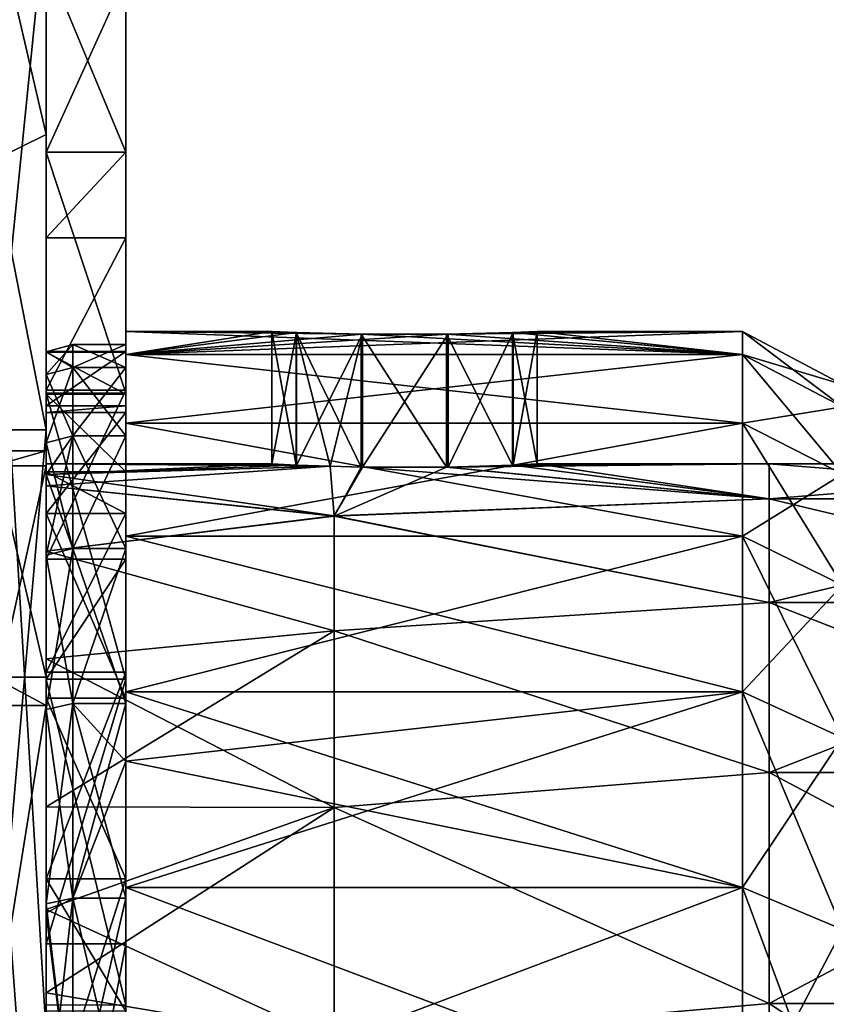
# Model space of a CAD drawing. Extents: x -1633 to 62, y -535 to 375.
# Tile 263 of 297: x 1 to 31, y 76 to 113. Entities that reach past the tile are written whole.
import ezdxf

# ---------------------------------------------------------------- set-up
doc = ezdxf.new("R2010")
doc.units = 0
doc.header["$LTSCALE"] = 33.374815
for name, color, linetype in [('1281', 7, 'CONTINUOUS'), ('1282', 7, 'CONTINUOUS'), ('1284', 7, 'CONTINUOUS'), ('1305', 7, 'CONTINUOUS'), ('19', 7, 'CONTINUOUS'), ('20', 7, 'CONTINUOUS'), ('21', 7, 'CONTINUOUS'), ('23', 7, 'CONTINUOUS'), ('24', 7, 'CONTINUOUS'), ('29', 7, 'CONTINUOUS'), ('30', 7, 'CONTINUOUS'), ('31', 7, 'CONTINUOUS'), ('32', 7, 'CONTINUOUS'), ('33', 7, 'CONTINUOUS'), ('34', 7, 'CONTINUOUS'), ('35', 7, 'CONTINUOUS'), ('36', 7, 'CONTINUOUS'), ('37', 7, 'CONTINUOUS'), ('38', 7, 'CONTINUOUS'), ('39', 7, 'CONTINUOUS'), ('40', 7, 'CONTINUOUS'), ('42', 7, 'CONTINUOUS'), ('43', 7, 'CONTINUOUS')]:
    doc.layers.add(name, color=color, linetype=linetype)

msp = doc.modelspace()

# ---------------------------------------------------------------- linework, layer by layer
at = {"layer": '1281', "color": 7, "linetype": 'CONTINUOUS'}
for points in [[(2, 133.509, -78.742), (2, 142.833, -60.197), (2, 107.762, -60.008), (2, 133.509, -78.742)], [(2, 142.833, -60.197), (2, 124.385, -10.179), (2, 107.762, -60.008), (2, 142.833, -60.197)], [(2, 117.495, -101.093), (2, 133.509, -78.742), (2, 107.762, -60.008), (2, 117.495, -101.093)], [(2, 126.312, 89.835), (2, 117.495, 101.093), (2, 97.784, 120.263), (2, 126.312, 89.835)], [(2, 126.312, 89.835), (2, 97.784, 120.263), (2, 78.982, 89.48), (2, 126.312, 89.835)], [(2, 126.312, 89.835), (2, 78.982, 89.48), (2, 118.582, 39.651), (2, 126.312, 89.835)], [(2, 97), (2, 96.429, -10.508), (2, 124.385, -10.179), (2, 97)], [(2, 118.582, 39.651), (2, 97), (2, 124.385, -10.179), (2, 118.582, 39.651)], [(2, 124.385, -10.179), (2, 96.429, -10.508), (2, 107.762, -60.008), (2, 124.385, -10.179)], [(2, 88.458, 39.803), (2, 97), (2, 118.582, 39.651), (2, 88.458, 39.803)], [(2, 78.982, 89.48), (2, 88.458, 39.803), (2, 118.582, 39.651), (2, 78.982, 89.48)], [(2, 108.928, -110.271), (2, 117.495, -101.093), (2, 107.762, -60.008), (2, 108.928, -110.271)], [(2, 97.784, -120.263), (2, 108.928, -110.271), (2, 61.224, -109.838), (2, 97.784, -120.263)], [(2, 74.989, -61.528), (2, 108.928, -110.271), (2, 107.762, -60.008), (2, 74.989, -61.528)], [(2, 108.928, -110.271), (2, 74.989, -61.528), (2, 61.224, -109.838), (2, 108.928, -110.271)], [(2, 96.429, -10.508), (2, 87.394, -42.087), (2, 107.762, -60.008), (2, 96.429, -10.508)], [(2, 87.394, -42.087), (2, 74.989, -61.528), (2, 107.762, -60.008), (2, 87.394, -42.087)], [(2, 74.996, -135.649), (2, 97.784, -120.263), (2, 61.224, -109.838), (2, 74.996, -135.649)], [(2, 97.784, 120.263), (2, 74.996, 135.649), (2, 78.982, 89.48), (2, 97.784, 120.263)], [(2, 87.394, 42.087), (2, 88.458, 39.803), (2, 78.982, 89.48), (2, 87.394, 42.087)], [(2, 60.479, 75.838), (2, 87.394, 42.087), (2, 78.982, 89.48), (2, 60.479, 75.838)], [(2, 32.925, 91.241), (2, 60.479, 75.838), (2, 78.982, 89.48), (2, 32.925, 91.241)], [(2, 66.938, 139.801), (2, 32.925, 91.241), (2, 78.982, 89.48), (2, 66.938, 139.801)], [(2, 74.996, 135.649), (2, 66.938, 139.801), (2, 78.982, 89.48), (2, 74.996, 135.649)]]:
    msp.add_3dface(points, dxfattribs=at)
at = {"layer": '1282', "color": 7, "linetype": 'CONTINUOUS'}
for points in [[(0, 88.458, 39.803), (0, 97), (2, 88.458, 39.803), (0, 88.458, 39.803)], [(2, 88.458, 39.803), (0, 97), (2, 97), (2, 88.458, 39.803)], [(0, 87.394, 42.087), (0, 88.458, 39.803), (2, 87.394, 42.087), (0, 87.394, 42.087)], [(2, 87.394, 42.087), (0, 88.458, 39.803), (2, 88.458, 39.803), (2, 87.394, 42.087)], [(0, 60.479, 75.838), (0, 87.394, 42.087), (2, 60.479, 75.838), (0, 60.479, 75.838)], [(2, 60.479, 75.838), (0, 87.394, 42.087), (2, 87.394, 42.087), (2, 60.479, 75.838)]]:
    msp.add_3dface(points, dxfattribs=at)
at = {"layer": '1284', "color": 7, "linetype": 'CONTINUOUS'}
for points in [[(0, 107.945, -111.233), (0, 117.495, -101.093), (2, 108.928, -110.271), (0, 107.945, -111.233)], [(2, 108.928, -110.271), (0, 117.495, -101.093), (2, 117.495, -101.093), (2, 108.928, -110.271)], [(0, 117.495, 101.093), (0, 97.784, 120.263), (2, 117.495, 101.093), (0, 117.495, 101.093)], [(2, 117.495, 101.093), (0, 97.784, 120.263), (2, 97.784, 120.263), (2, 117.495, 101.093)], [(2, 97.784, -120.263), (0, 107.945, -111.233), (2, 108.928, -110.271), (2, 97.784, -120.263)], [(0, 74.996, -135.649), (0, 107.945, -111.233), (2, 74.996, -135.649), (0, 74.996, -135.649)], [(2, 74.996, -135.649), (0, 107.945, -111.233), (2, 97.784, -120.263), (2, 74.996, -135.649)], [(0, 97.784, 120.263), (0, 74.996, 135.649), (2, 97.784, 120.263), (0, 97.784, 120.263)], [(2, 97.784, 120.263), (0, 74.996, 135.649), (2, 74.996, 135.649), (2, 97.784, 120.263)]]:
    msp.add_3dface(points, dxfattribs=at)
at = {"layer": '1305', "color": 7, "linetype": 'CONTINUOUS'}
for points in [[(0, 97), (0, 96.429, -10.508), (2, 97), (0, 97)], [(2, 97), (0, 96.429, -10.508), (2, 96.429, -10.508), (2, 97)], [(0, 96.429, -10.508), (0, 87.394, -42.087), (2, 96.429, -10.508), (0, 96.429, -10.508)], [(2, 96.429, -10.508), (0, 87.394, -42.087), (2, 87.394, -42.087), (2, 96.429, -10.508)], [(0, 87.394, -42.087), (0, 74.989, -61.528), (2, 87.394, -42.087), (0, 87.394, -42.087)], [(2, 87.394, -42.087), (0, 74.989, -61.528), (2, 74.989, -61.528), (2, 87.394, -42.087)]]:
    msp.add_3dface(points, dxfattribs=at)
at = {"layer": '19', "color": 7, "linetype": 'CONTINUOUS'}
for points in [[(5, 100.631, -13.249), (5, 101.5), (28.239, 100.632, -13.248), (5, 100.631, -13.249)], [(28.239, 100.632, -13.248), (5, 101.5), (13.863, 101.39, -4.724), (28.239, 100.632, -13.248)], [(13.863, 101.39, -4.724), (5, 101.5), (11.414, 101.459, -2.882), (13.863, 101.39, -4.724)], [(11.414, 101.459, -2.882), (5, 101.5), (10.5, 101.5), (11.414, 101.459, -2.882)], [(17.084, 101.389, -4.742), (28.239, 100.632, -13.248), (13.863, 101.39, -4.724), (17.084, 101.389, -4.742)], [(19.569, 101.458, -2.906), (28.239, 100.632, -13.248), (17.084, 101.389, -4.742), (19.569, 101.458, -2.906)], [(20.5, 101.5), (28.239, 100.632, -13.248), (19.569, 101.458, -2.906), (20.5, 101.5)], [(28.239, 101.5), (28.239, 100.632, -13.248), (20.5, 101.5), (28.239, 101.5)], [(28.239, 98.041, -26.27), (5, 100.631, -13.249), (28.239, 100.632, -13.248), (28.239, 98.041, -26.27)], [(5, 98.042, -26.269), (5, 100.631, -13.249), (28.239, 98.041, -26.27), (5, 98.042, -26.269)], [(5, 93.773, -38.843), (5, 98.042, -26.269), (28.239, 93.774, -38.842), (5, 93.773, -38.843)], [(28.239, 93.774, -38.842), (5, 98.042, -26.269), (28.239, 98.041, -26.27), (28.239, 93.774, -38.842)], [(28.239, 87.902, -50.75), (5, 93.773, -38.843), (28.239, 93.774, -38.842), (28.239, 87.902, -50.75)], [(5, 87.901, -50.75), (5, 93.773, -38.843), (28.239, 87.902, -50.75), (5, 87.901, -50.75)], [(28.239, 80.525, -61.789), (5, 87.901, -50.75), (28.239, 87.902, -50.75), (28.239, 80.525, -61.789)], [(5, 85.297, -55.015), (5, 87.901, -50.75), (28.239, 80.525, -61.789), (5, 85.297, -55.015)], [(5, 80.526, -61.789), (5, 85.297, -55.015), (28.239, 80.525, -61.789), (5, 80.526, -61.789)], [(5, 71.771, -71.772), (5, 80.526, -61.789), (28.239, 71.771, -71.771), (5, 71.771, -71.772)], [(28.239, 71.771, -71.771), (5, 80.526, -61.789), (28.239, 80.525, -61.789), (28.239, 71.771, -71.771)]]:
    msp.add_3dface(points, dxfattribs=at)
at = {"layer": '20', "color": 7, "linetype": 'CONTINUOUS'}
for points in [[(2, 99.87, -13.149), (2, 96.5), (2, 100.732), (2, 99.87, -13.149)], [(2, 100.732), (2, 96.5), (2, 96.099, 8.786), (2, 100.732)], [(2, 99.87, 13.149), (2, 100.732), (2, 96.099, 8.786), (2, 99.87, 13.149)], [(2, 96.099, -8.786), (2, 96.5), (2, 99.87, -13.149), (2, 96.099, -8.786)], [(2, 95.925, -19.447), (2, 96.099, -8.786), (2, 99.87, -13.149), (2, 95.925, -19.447)], [(2, 97.3, -26.071), (2, 95.925, -19.447), (2, 99.87, -13.149), (2, 97.3, -26.071)], [(2, 97.3, 26.071), (2, 99.87, 13.149), (2, 95.925, 19.447), (2, 97.3, 26.071)], [(2, 95.925, 19.447), (2, 99.87, 13.149), (2, 96.099, 8.786), (2, 95.925, 19.447)], [(2, 96.104, -30.182), (2, 95.925, -19.447), (2, 97.3, -26.071), (2, 96.104, -30.182)], [(2, 96.104, 30.182), (2, 97.3, 26.071), (2, 95.925, 19.447), (2, 96.104, 30.182)], [(2, 95.925, -19.447), (2, 96.104, -30.182), (2, 93.212, -24.977), (2, 95.925, -19.447)], [(2, 93.212, -24.977), (2, 96.104, -30.182), (2, 89.155, -36.928), (2, 93.212, -24.977)], [(2, 89.155, -36.928), (2, 96.104, -30.182), (2, 93.064, -38.549), (2, 89.155, -36.928)], [(2, 96.104, 30.182), (2, 95.925, 19.447), (2, 93.212, 24.977), (2, 96.104, 30.182)], [(2, 93.064, 38.549), (2, 96.104, 30.182), (2, 89.155, 36.928), (2, 93.064, 38.549)], [(2, 89.155, 36.928), (2, 96.104, 30.182), (2, 93.212, 24.977), (2, 89.155, 36.928)], [(2, 96.099, -8.786), (2, 95.925, -19.447), (2, 95.674, -12.596), (2, 96.099, -8.786)], [(2, 95.925, 19.447), (2, 96.099, 8.786), (2, 95.674, 12.596), (2, 95.925, 19.447)], [(2, 95.674, -12.596), (2, 95.925, -19.447), (2, 93.212, -24.977), (2, 95.674, -12.596)], [(2, 95.925, 19.447), (2, 95.674, 12.596), (2, 93.212, 24.977), (2, 95.925, 19.447)], [(2, 87.236, 50.366), (2, 93.064, 38.549), (2, 83.571, 48.251), (2, 87.236, 50.366)], [(2, 83.571, 48.251), (2, 93.064, 38.549), (2, 89.155, 36.928), (2, 83.571, 48.251)], [(2, 83.571, -48.251), (2, 89.155, -36.928), (2, 93.064, -38.549), (2, 83.571, -48.251)], [(2, 87.236, -50.366), (2, 83.571, -48.251), (2, 93.064, -38.549), (2, 87.236, -50.366)], [(2, 79.917, 61.321), (2, 87.236, 50.366), (2, 79.702, 54.404), (2, 79.917, 61.321)], [(2, 79.702, 54.404), (2, 87.236, 50.366), (2, 83.571, 48.251), (2, 79.702, 54.404)], [(2, 79.702, -54.404), (2, 83.571, -48.251), (2, 87.236, -50.366), (2, 79.702, -54.404)], [(2, 79.917, -61.321), (2, 79.702, -54.404), (2, 87.236, -50.366), (2, 79.917, -61.321)], [(2, 79.563, 61.779), (2, 79.917, 61.321), (2, 79.702, 54.404), (2, 79.563, 61.779)], [(2, 79.563, -61.779), (2, 79.702, -54.404), (2, 79.917, -61.321), (2, 79.563, -61.779)], [(2, 79.563, 61.779), (2, 79.702, 54.404), (2, 76.559, 58.745), (2, 79.563, 61.779)], [(2, 79.702, -54.404), (2, 79.563, -61.779), (2, 76.559, -58.745), (2, 79.702, -54.404)], [(2, 79.563, 61.779), (2, 76.559, 58.745), (2, 68.235, 68.237), (2, 79.563, 61.779)], [(2, 71.228, 71.229), (2, 79.563, 61.779), (2, 68.235, 68.237), (2, 71.228, 71.229)], [(2, 76.559, -58.745), (2, 79.563, -61.779), (2, 68.235, -68.237), (2, 76.559, -58.745)], [(2, 68.235, -68.237), (2, 79.563, -61.779), (2, 71.228, -71.229), (2, 68.235, -68.237)]]:
    msp.add_3dface(points, dxfattribs=at)
at = {"layer": '21', "color": 7, "linetype": 'CONTINUOUS'}
for points in [[(2, 96.5), (2, 96.099, -8.786), (10.5, 96.5), (2, 96.5)], [(2, 96.099, -8.786), (11.414, 96.457, -2.882), (10.5, 96.5), (2, 96.099, -8.786)], [(2, 96.099, -8.786), (12.699, 96.411, -4.141), (11.414, 96.457, -2.882), (2, 96.099, -8.786)], [(2, 96.099, -8.786), (2, 95.674, -12.596), (12.699, 96.411, -4.141), (2, 96.099, -8.786)], [(2, 95.674, -12.596), (12.848, 94.536, -19.369), (12.699, 96.411, -4.141), (2, 95.674, -12.596)], [(12.699, 96.411, -4.141), (12.848, 94.536, -19.369), (13.863, 96.384, -4.724), (12.699, 96.411, -4.141)], [(13.863, 96.384, -4.724), (12.848, 94.536, -19.369), (17.084, 96.383, -4.742), (13.863, 96.384, -4.724)], [(12.848, 94.536, -19.369), (29.237, 95.184, -15.883), (17.084, 96.383, -4.742), (12.848, 94.536, -19.369)], [(29.237, 95.184, -15.883), (29.237, 96.5), (17.084, 96.383, -4.742), (29.237, 95.184, -15.883)], [(17.084, 96.383, -4.742), (29.237, 96.5), (19.569, 96.456, -2.906), (17.084, 96.383, -4.742)], [(29.237, 96.5), (20.5, 96.5), (19.569, 96.456, -2.906), (29.237, 96.5)], [(29.237, 96.5), (29.237, 95.184, -15.883), (45.627, 96.5), (29.237, 96.5)], [(45.627, 96.5), (29.237, 95.184, -15.883), (45.627, 95.184, -15.883), (45.627, 96.5)], [(2, 95.674, -12.596), (2, 93.212, -24.977), (12.848, 94.536, -19.369), (2, 95.674, -12.596)], [(29.237, 91.271, -31.333), (29.237, 95.184, -15.883), (12.848, 94.536, -19.369), (29.237, 91.271, -31.333)], [(29.237, 95.184, -15.883), (29.237, 91.271, -31.333), (45.627, 95.184, -15.883), (29.237, 95.184, -15.883)], [(45.627, 95.184, -15.883), (29.237, 91.271, -31.333), (45.627, 91.271, -31.333), (45.627, 95.184, -15.883)], [(2, 93.212, -24.977), (12.848, 90.208, -34.275), (12.848, 94.536, -19.369), (2, 93.212, -24.977)], [(12.848, 90.208, -34.275), (29.237, 91.271, -31.333), (12.848, 94.536, -19.369), (12.848, 90.208, -34.275)], [(2, 93.212, -24.977), (2, 89.155, -36.928), (12.848, 90.208, -34.275), (2, 93.212, -24.977)], [(29.237, 84.869, -45.929), (29.237, 91.271, -31.333), (12.848, 90.208, -34.275), (29.237, 84.869, -45.929)], [(29.237, 91.271, -31.333), (29.237, 84.869, -45.929), (45.627, 91.271, -31.333), (29.237, 91.271, -31.333)], [(45.627, 91.271, -31.333), (29.237, 84.869, -45.929), (45.627, 84.869, -45.929), (45.627, 91.271, -31.333)], [(2, 89.155, -36.928), (2, 83.571, -48.251), (12.848, 90.208, -34.275), (2, 89.155, -36.928)], [(2, 83.571, -48.251), (12.848, 83.546, -48.295), (12.848, 90.208, -34.275), (2, 83.571, -48.251)], [(12.848, 83.546, -48.295), (29.237, 84.869, -45.929), (12.848, 90.208, -34.275), (12.848, 83.546, -48.295)], [(29.237, 76.152, -59.272), (29.237, 84.869, -45.929), (12.848, 83.546, -48.295), (29.237, 76.152, -59.272)], [(29.237, 84.869, -45.929), (29.237, 76.152, -59.272), (45.627, 84.869, -45.929), (29.237, 84.869, -45.929)], [(45.627, 84.869, -45.929), (29.237, 76.152, -59.272), (45.627, 76.152, -59.272), (45.627, 84.869, -45.929)], [(2, 83.571, -48.251), (2, 79.702, -54.404), (12.848, 83.546, -48.295), (2, 83.571, -48.251)], [(2, 79.702, -54.404), (2, 76.559, -58.745), (12.848, 83.546, -48.295), (2, 79.702, -54.404)], [(2, 76.559, -58.745), (12.848, 74.722, -61.065), (12.848, 83.546, -48.295), (2, 76.559, -58.745)], [(12.848, 74.722, -61.065), (29.237, 76.152, -59.272), (12.848, 83.546, -48.295), (12.848, 74.722, -61.065)], [(2, 76.559, -58.745), (2, 68.235, -68.237), (12.848, 74.722, -61.065), (2, 76.559, -58.745)], [(29.237, 65.358, -70.997), (29.237, 76.152, -59.272), (12.848, 74.722, -61.065), (29.237, 65.358, -70.997)], [(29.237, 76.152, -59.272), (29.237, 65.358, -70.997), (45.627, 76.152, -59.272), (29.237, 76.152, -59.272)], [(45.627, 76.152, -59.272), (29.237, 65.358, -70.997), (45.627, 65.358, -70.997), (45.627, 76.152, -59.272)]]:
    msp.add_3dface(points, dxfattribs=at)
at = {"layer": '23', "color": 7, "linetype": 'CONTINUOUS'}
for points in [[(10.5, 101.5), (5, 101.5), (5, 100.631, 13.249), (10.5, 101.5)], [(5, 100.631, 13.249), (28.239, 101.5), (17.145, 101.39, 4.722), (5, 100.631, 13.249)], [(28.239, 101.5), (5, 100.631, 13.249), (28.239, 100.632, 13.248), (28.239, 101.5)], [(10.5, 101.5), (5, 100.631, 13.249), (11.433, 101.458, 2.908), (10.5, 101.5)], [(11.433, 101.458, 2.908), (5, 100.631, 13.249), (13.921, 101.389, 4.744), (11.433, 101.458, 2.908)], [(13.921, 101.389, 4.744), (5, 100.631, 13.249), (17.145, 101.39, 4.722), (13.921, 101.389, 4.744)], [(17.145, 101.39, 4.722), (28.239, 101.5), (19.588, 101.459, 2.879), (17.145, 101.39, 4.722)], [(28.239, 101.5), (20.5, 101.5), (19.588, 101.459, 2.879), (28.239, 101.5)], [(5, 100.631, 13.249), (5, 98.042, 26.269), (28.239, 100.632, 13.248), (5, 100.631, 13.249)], [(28.239, 100.632, 13.248), (5, 98.042, 26.269), (28.239, 98.041, 26.27), (28.239, 100.632, 13.248)], [(5, 98.042, 26.269), (5, 93.773, 38.843), (28.239, 98.041, 26.27), (5, 98.042, 26.269)], [(28.239, 98.041, 26.27), (5, 93.773, 38.843), (28.239, 93.774, 38.842), (28.239, 98.041, 26.27)], [(5, 93.773, 38.843), (5, 87.901, 50.75), (28.239, 93.774, 38.842), (5, 93.773, 38.843)], [(28.239, 93.774, 38.842), (5, 87.901, 50.75), (28.239, 87.902, 50.75), (28.239, 93.774, 38.842)], [(5, 85.297, 55.015), (5, 80.526, 61.789), (28.239, 87.902, 50.75), (5, 85.297, 55.015)], [(28.239, 87.902, 50.75), (5, 80.526, 61.789), (28.239, 80.525, 61.789), (28.239, 87.902, 50.75)], [(5, 87.901, 50.75), (5, 85.297, 55.015), (28.239, 87.902, 50.75), (5, 87.901, 50.75)], [(5, 80.526, 61.789), (5, 71.771, 71.772), (28.239, 80.525, 61.789), (5, 80.526, 61.789)], [(28.239, 80.525, 61.789), (5, 71.771, 71.772), (28.239, 71.771, 71.771), (28.239, 80.525, 61.789)]]:
    msp.add_3dface(points, dxfattribs=at)
at = {"layer": '24', "color": 7, "linetype": 'CONTINUOUS'}
for points in [[(2, 96.099, 8.786), (2, 96.5), (12.697, 96.411, 4.14), (2, 96.099, 8.786)], [(2, 96.5), (10.5, 96.5), (11.433, 96.456, 2.908), (2, 96.5)], [(12.697, 96.411, 4.14), (2, 96.5), (11.433, 96.456, 2.908), (12.697, 96.411, 4.14)], [(2, 96.099, 8.786), (12.697, 96.411, 4.14), (12.848, 94.538, 19.361), (2, 96.099, 8.786)], [(12.697, 96.411, 4.14), (13.921, 96.383, 4.744), (12.848, 94.538, 19.361), (12.697, 96.411, 4.14)], [(13.921, 96.383, 4.744), (29.237, 95.184, 15.883), (12.848, 94.538, 19.361), (13.921, 96.383, 4.744)], [(17.145, 96.384, 4.722), (29.237, 95.184, 15.883), (13.921, 96.383, 4.744), (17.145, 96.384, 4.722)], [(19.588, 96.457, 2.879), (29.237, 95.184, 15.883), (17.145, 96.384, 4.722), (19.588, 96.457, 2.879)], [(20.5, 96.5), (29.237, 95.184, 15.883), (19.588, 96.457, 2.879), (20.5, 96.5)], [(20.5, 96.5), (29.237, 96.5), (29.237, 95.184, 15.883), (20.5, 96.5)], [(29.237, 96.5), (45.627, 96.5), (45.627, 95.184, 15.883), (29.237, 96.5)], [(29.237, 95.184, 15.883), (29.237, 96.5), (45.627, 95.184, 15.883), (29.237, 95.184, 15.883)], [(2, 95.674, 12.596), (2, 96.099, 8.786), (12.848, 94.538, 19.361), (2, 95.674, 12.596)], [(2, 93.212, 24.977), (2, 95.674, 12.596), (12.848, 94.538, 19.361), (2, 93.212, 24.977)], [(29.237, 95.184, 15.883), (29.237, 91.271, 31.333), (12.848, 94.538, 19.361), (29.237, 95.184, 15.883)], [(29.237, 91.271, 31.333), (29.237, 95.184, 15.883), (45.627, 91.271, 31.333), (29.237, 91.271, 31.333)], [(45.627, 91.271, 31.333), (29.237, 95.184, 15.883), (45.627, 95.184, 15.883), (45.627, 91.271, 31.333)], [(2, 93.212, 24.977), (12.848, 94.538, 19.361), (12.848, 90.21, 34.269), (2, 93.212, 24.977)], [(12.848, 94.538, 19.361), (29.237, 91.271, 31.333), (12.848, 90.21, 34.269), (12.848, 94.538, 19.361)], [(2, 89.155, 36.928), (2, 93.212, 24.977), (12.848, 90.21, 34.269), (2, 89.155, 36.928)], [(29.237, 91.271, 31.333), (29.237, 84.869, 45.929), (12.848, 90.21, 34.269), (29.237, 91.271, 31.333)], [(29.237, 84.869, 45.929), (29.237, 91.271, 31.333), (45.627, 84.869, 45.929), (29.237, 84.869, 45.929)], [(45.627, 84.869, 45.929), (29.237, 91.271, 31.333), (45.627, 91.271, 31.333), (45.627, 84.869, 45.929)], [(2, 89.155, 36.928), (12.848, 90.21, 34.269), (12.848, 83.549, 48.29), (2, 89.155, 36.928)], [(12.848, 90.21, 34.269), (29.237, 84.869, 45.929), (12.848, 83.549, 48.29), (12.848, 90.21, 34.269)], [(2, 83.571, 48.251), (2, 89.155, 36.928), (12.848, 83.549, 48.29), (2, 83.571, 48.251)], [(29.237, 84.869, 45.929), (29.237, 76.152, 59.272), (12.848, 83.549, 48.29), (29.237, 84.869, 45.929)], [(29.237, 76.152, 59.272), (29.237, 84.869, 45.929), (45.627, 76.152, 59.272), (29.237, 76.152, 59.272)], [(45.627, 76.152, 59.272), (29.237, 84.869, 45.929), (45.627, 84.869, 45.929), (45.627, 76.152, 59.272)], [(2, 79.702, 54.404), (2, 83.571, 48.251), (12.848, 83.549, 48.29), (2, 79.702, 54.404)], [(2, 79.702, 54.404), (12.848, 83.549, 48.29), (12.848, 74.725, 61.061), (2, 79.702, 54.404)], [(12.848, 83.549, 48.29), (29.237, 76.152, 59.272), (12.848, 74.725, 61.061), (12.848, 83.549, 48.29)], [(2, 76.559, 58.745), (2, 79.702, 54.404), (12.848, 74.725, 61.061), (2, 76.559, 58.745)], [(2, 68.235, 68.237), (2, 76.559, 58.745), (12.848, 74.725, 61.061), (2, 68.235, 68.237)], [(29.237, 76.152, 59.272), (29.237, 65.358, 70.997), (12.848, 74.725, 61.061), (29.237, 76.152, 59.272)], [(29.237, 65.358, 70.997), (29.237, 76.152, 59.272), (45.627, 65.358, 70.997), (29.237, 65.358, 70.997)], [(45.627, 65.358, 70.997), (29.237, 76.152, 59.272), (45.627, 76.152, 59.272), (45.627, 65.358, 70.997)]]:
    msp.add_3dface(points, dxfattribs=at)
at = {"layer": '29', "color": 7, "linetype": 'CONTINUOUS'}
for points in [[(10.5, 96.5), (10.5, 101.5), (11.433, 101.458, 2.908), (10.5, 96.5)], [(10.5, 96.5), (11.433, 101.458, 2.908), (11.433, 96.456, 2.908), (10.5, 96.5)], [(11.433, 101.458, 2.908), (13.921, 101.389, 4.744), (11.433, 96.456, 2.908), (11.433, 101.458, 2.908)], [(13.921, 101.389, 4.744), (12.697, 96.411, 4.14), (11.433, 96.456, 2.908), (13.921, 101.389, 4.744)], [(13.921, 101.389, 4.744), (13.921, 96.383, 4.744), (12.697, 96.411, 4.14), (13.921, 101.389, 4.744)], [(13.921, 101.389, 4.744), (17.145, 101.39, 4.722), (13.921, 96.383, 4.744), (13.921, 101.389, 4.744)], [(17.145, 101.39, 4.722), (17.145, 96.384, 4.722), (13.921, 96.383, 4.744), (17.145, 101.39, 4.722)], [(17.145, 101.39, 4.722), (19.588, 101.459, 2.879), (17.145, 96.384, 4.722), (17.145, 101.39, 4.722)], [(19.588, 101.459, 2.879), (19.588, 96.457, 2.879), (17.145, 96.384, 4.722), (19.588, 101.459, 2.879)], [(20.5, 101.5), (20.5, 96.5), (19.588, 96.457, 2.879), (20.5, 101.5)], [(19.588, 101.459, 2.879), (20.5, 101.5), (19.588, 96.457, 2.879), (19.588, 101.459, 2.879)]]:
    msp.add_3dface(points, dxfattribs=at)
at = {"layer": '30', "color": 7, "linetype": 'CONTINUOUS'}
for points in [[(11.414, 101.459, -2.882), (10.5, 101.5), (11.414, 96.457, -2.882), (11.414, 101.459, -2.882)], [(11.414, 96.457, -2.882), (10.5, 101.5), (10.5, 96.5), (11.414, 96.457, -2.882)], [(13.863, 101.39, -4.724), (11.414, 101.459, -2.882), (13.863, 96.384, -4.724), (13.863, 101.39, -4.724)], [(11.414, 101.459, -2.882), (12.699, 96.411, -4.141), (13.863, 96.384, -4.724), (11.414, 101.459, -2.882)], [(12.699, 96.411, -4.141), (11.414, 101.459, -2.882), (11.414, 96.457, -2.882), (12.699, 96.411, -4.141)], [(17.084, 101.389, -4.742), (13.863, 101.39, -4.724), (17.084, 96.383, -4.742), (17.084, 101.389, -4.742)], [(13.863, 101.39, -4.724), (13.863, 96.384, -4.724), (17.084, 96.383, -4.742), (13.863, 101.39, -4.724)], [(19.569, 101.458, -2.906), (17.084, 101.389, -4.742), (19.569, 96.456, -2.906), (19.569, 101.458, -2.906)], [(17.084, 101.389, -4.742), (17.084, 96.383, -4.742), (19.569, 96.456, -2.906), (17.084, 101.389, -4.742)], [(20.5, 101.5), (19.569, 101.458, -2.906), (20.5, 96.5), (20.5, 101.5)], [(20.5, 96.5), (19.569, 101.458, -2.906), (19.569, 96.456, -2.906), (20.5, 96.5)]]:
    msp.add_3dface(points, dxfattribs=at)
at = {"layer": '31', "color": 7, "linetype": 'CONTINUOUS'}
for points in [[(28.239, 100.632, -13.248), (28.239, 101.5), (32, 98.649, -12.987), (28.239, 100.632, -13.248)], [(32, 98.649, -12.987), (28.239, 101.5), (32, 99.5), (32, 98.649, -12.987)], [(28.239, 98.041, -26.27), (28.239, 100.632, -13.248), (32, 96.11, -25.752), (28.239, 98.041, -26.27)], [(32, 96.11, -25.752), (28.239, 100.632, -13.248), (32, 98.649, -12.987), (32, 96.11, -25.752)], [(28.239, 93.774, -38.842), (28.239, 98.041, -26.27), (32, 91.926, -38.077), (28.239, 93.774, -38.842)], [(32, 91.926, -38.077), (28.239, 98.041, -26.27), (32, 96.11, -25.752), (32, 91.926, -38.077)], [(28.239, 87.902, -50.75), (28.239, 93.774, -38.842), (32, 86.17, -49.75), (28.239, 87.902, -50.75)], [(32, 86.17, -49.75), (28.239, 93.774, -38.842), (32, 91.926, -38.077), (32, 86.17, -49.75)], [(28.239, 80.525, -61.789), (28.239, 87.902, -50.75), (32, 78.939, -60.572), (28.239, 80.525, -61.789)], [(32, 78.939, -60.572), (28.239, 87.902, -50.75), (32, 86.17, -49.75), (32, 78.939, -60.572)], [(28.239, 71.771, -71.771), (28.239, 80.525, -61.789), (32, 70.357, -70.357), (28.239, 71.771, -71.771)], [(32, 70.357, -70.357), (28.239, 80.525, -61.789), (32, 78.939, -60.572), (32, 70.357, -70.357)]]:
    msp.add_3dface(points, dxfattribs=at)
at = {"layer": '32', "color": 7, "linetype": 'CONTINUOUS'}
for points in [[(28.239, 101.5), (28.239, 100.632, 13.248), (32, 99.5), (28.239, 101.5)], [(28.239, 100.632, 13.248), (28.239, 98.041, 26.27), (32, 98.649, 12.987), (28.239, 100.632, 13.248)], [(32, 99.5), (28.239, 100.632, 13.248), (32, 98.649, 12.987), (32, 99.5)], [(32, 98.649, 12.987), (28.239, 98.041, 26.27), (32, 96.11, 25.752), (32, 98.649, 12.987)], [(28.239, 98.041, 26.27), (28.239, 93.774, 38.842), (32, 96.11, 25.752), (28.239, 98.041, 26.27)], [(32, 96.11, 25.752), (28.239, 93.774, 38.842), (32, 91.926, 38.077), (32, 96.11, 25.752)], [(28.239, 93.774, 38.842), (28.239, 87.902, 50.75), (32, 91.926, 38.077), (28.239, 93.774, 38.842)], [(32, 91.926, 38.077), (28.239, 87.902, 50.75), (32, 86.17, 49.75), (32, 91.926, 38.077)], [(28.239, 87.902, 50.75), (28.239, 80.525, 61.789), (32, 86.17, 49.75), (28.239, 87.902, 50.75)], [(32, 86.17, 49.75), (28.239, 80.525, 61.789), (32, 78.939, 60.572), (32, 86.17, 49.75)], [(28.239, 80.525, 61.789), (28.239, 71.771, 71.771), (32, 78.939, 60.572), (28.239, 80.525, 61.789)], [(32, 78.939, 60.572), (28.239, 71.771, 71.771), (32, 70.357, 70.357), (32, 78.939, 60.572)]]:
    msp.add_3dface(points, dxfattribs=at)
at = {"layer": '33', "color": 7, "linetype": 'CONTINUOUS'}
for points in [[(3, 101), (3, 100.136, 13.183), (5, 101), (3, 101)], [(5, 101), (3, 100.136, 13.183), (5, 100.136, 13.184), (5, 101)], [(3, 100.136, 13.183), (3, 97.559, 26.141), (5, 100.136, 13.184), (3, 100.136, 13.183)], [(5, 100.136, 13.184), (3, 97.559, 26.141), (5, 97.559, 26.14), (5, 100.136, 13.184)], [(3, 97.559, 26.141), (3, 93.312, 38.651), (5, 97.559, 26.14), (3, 97.559, 26.141)], [(5, 97.559, 26.14), (3, 93.312, 38.651), (5, 93.311, 38.652), (5, 97.559, 26.14)], [(3, 93.312, 38.651), (3, 87.469, 50.5), (5, 93.311, 38.652), (3, 93.312, 38.651)], [(5, 93.311, 38.652), (3, 87.469, 50.5), (5, 87.469, 50.499), (5, 93.311, 38.652)], [(3, 87.469, 50.5), (3, 80.129, 61.485), (5, 87.469, 50.499), (3, 87.469, 50.5)], [(5, 87.469, 50.499), (3, 80.129, 61.485), (5, 85.283, 54.108), (5, 87.469, 50.499)], [(5, 85.283, 54.108), (3, 80.129, 61.485), (5, 80.128, 61.485), (5, 85.283, 54.108)], [(3, 80.129, 61.485), (3, 71.418, 71.418), (5, 80.128, 61.485), (3, 80.129, 61.485)], [(5, 80.128, 61.485), (3, 71.418, 71.418), (5, 71.418, 71.418), (5, 80.128, 61.485)]]:
    msp.add_3dface(points, dxfattribs=at)
at = {"layer": '34', "color": 7, "linetype": 'CONTINUOUS'}
for points in [[(5, 101.5), (5, 100.631, -13.249), (5, 101), (5, 101.5)], [(5, 100.631, 13.249), (5, 101.5), (5, 100.136, 13.184), (5, 100.631, 13.249)], [(5, 101.5), (5, 101), (5, 100.136, 13.184), (5, 101.5)], [(5, 101), (5, 100.631, -13.249), (5, 100.136, -13.184), (5, 101)], [(5, 100.631, -13.249), (5, 98.042, -26.269), (5, 97.559, -26.14), (5, 100.631, -13.249)], [(5, 100.136, -13.184), (5, 100.631, -13.249), (5, 97.559, -26.14), (5, 100.136, -13.184)], [(5, 98.042, 26.269), (5, 100.631, 13.249), (5, 97.559, 26.14), (5, 98.042, 26.269)], [(5, 100.631, 13.249), (5, 100.136, 13.184), (5, 97.559, 26.14), (5, 100.631, 13.249)], [(5, 98.042, -26.269), (5, 93.773, -38.843), (5, 93.311, -38.652), (5, 98.042, -26.269)], [(5, 97.559, -26.14), (5, 98.042, -26.269), (5, 93.311, -38.652), (5, 97.559, -26.14)], [(5, 93.773, 38.843), (5, 98.042, 26.269), (5, 93.311, 38.652), (5, 93.773, 38.843)], [(5, 98.042, 26.269), (5, 97.559, 26.14), (5, 93.311, 38.652), (5, 98.042, 26.269)], [(5, 93.773, -38.843), (5, 87.901, -50.75), (5, 87.469, -50.499), (5, 93.773, -38.843)], [(5, 93.311, -38.652), (5, 93.773, -38.843), (5, 87.469, -50.499), (5, 93.311, -38.652)], [(5, 87.901, 50.75), (5, 93.773, 38.843), (5, 87.469, 50.499), (5, 87.901, 50.75)], [(5, 93.773, 38.843), (5, 93.311, 38.652), (5, 87.469, 50.499), (5, 93.773, 38.843)], [(5, 87.901, -50.75), (5, 85.297, -55.015), (5, 85.283, -54.108), (5, 87.901, -50.75)], [(5, 87.469, -50.499), (5, 87.901, -50.75), (5, 85.283, -54.108), (5, 87.469, -50.499)], [(5, 85.297, 55.015), (5, 87.901, 50.75), (5, 85.283, 54.108), (5, 85.297, 55.015)], [(5, 87.901, 50.75), (5, 87.469, 50.499), (5, 85.283, 54.108), (5, 87.901, 50.75)], [(5, 85.297, -55.015), (5, 80.526, -61.789), (5, 80.128, -61.485), (5, 85.297, -55.015)], [(5, 85.283, -54.108), (5, 85.297, -55.015), (5, 80.128, -61.485), (5, 85.283, -54.108)], [(5, 80.526, 61.789), (5, 85.297, 55.015), (5, 80.128, 61.485), (5, 80.526, 61.789)], [(5, 85.297, 55.015), (5, 85.283, 54.108), (5, 80.128, 61.485), (5, 85.297, 55.015)], [(5, 80.526, -61.789), (5, 71.771, -71.772), (5, 71.418, -71.418), (5, 80.526, -61.789)], [(5, 80.128, -61.485), (5, 80.526, -61.789), (5, 71.418, -71.418), (5, 80.128, -61.485)], [(5, 71.771, 71.772), (5, 80.526, 61.789), (5, 71.418, 71.418), (5, 71.771, 71.772)], [(5, 80.526, 61.789), (5, 80.128, 61.485), (5, 71.418, 71.418), (5, 80.526, 61.789)]]:
    msp.add_3dface(points, dxfattribs=at)
at = {"layer": '35', "color": 7, "linetype": 'CONTINUOUS'}
for points in [[(3, 101), (5, 101), (5, 100.136, -13.184), (3, 101)], [(3, 101), (5, 100.136, -13.184), (3, 100.136, -13.183), (3, 101)], [(5, 100.136, -13.184), (5, 97.559, -26.14), (3, 100.136, -13.183), (5, 100.136, -13.184)], [(5, 97.559, -26.14), (3, 97.559, -26.141), (3, 100.136, -13.183), (5, 97.559, -26.14)], [(5, 97.559, -26.14), (5, 93.311, -38.652), (3, 97.559, -26.141), (5, 97.559, -26.14)], [(5, 93.311, -38.652), (3, 93.312, -38.651), (3, 97.559, -26.141), (5, 93.311, -38.652)], [(5, 93.311, -38.652), (5, 87.469, -50.499), (3, 93.312, -38.651), (5, 93.311, -38.652)], [(5, 87.469, -50.499), (3, 87.469, -50.5), (3, 93.312, -38.651), (5, 87.469, -50.499)], [(5, 87.469, -50.499), (5, 85.283, -54.108), (3, 87.469, -50.5), (5, 87.469, -50.499)], [(5, 85.283, -54.108), (5, 80.128, -61.485), (3, 87.469, -50.5), (5, 85.283, -54.108)], [(5, 80.128, -61.485), (3, 80.129, -61.485), (3, 87.469, -50.5), (5, 80.128, -61.485)], [(5, 80.128, -61.485), (5, 71.418, -71.418), (3, 80.129, -61.485), (5, 80.128, -61.485)], [(5, 71.418, -71.418), (3, 71.418, -71.418), (3, 80.129, -61.485), (5, 71.418, -71.418)]]:
    msp.add_3dface(points, dxfattribs=at)
at = {"layer": '36', "color": 7, "linetype": 'CONTINUOUS'}
for points in [[(2, 100.732), (2, 99.87, 13.149), (3, 101), (2, 100.732)], [(3, 101), (2, 99.87, 13.149), (3, 100.136, 13.183), (3, 101)], [(2, 99.87, 13.149), (2, 97.3, 26.071), (3, 100.136, 13.183), (2, 99.87, 13.149)], [(3, 100.136, 13.183), (2, 97.3, 26.071), (3, 97.559, 26.141), (3, 100.136, 13.183)], [(2, 97.3, 26.071), (2, 96.104, 30.182), (3, 97.559, 26.141), (2, 97.3, 26.071)], [(2, 96.104, 30.182), (2, 93.064, 38.549), (3, 97.559, 26.141), (2, 96.104, 30.182)], [(3, 97.559, 26.141), (2, 93.064, 38.549), (3, 93.312, 38.651), (3, 97.559, 26.141)], [(2, 93.064, 38.549), (2, 87.236, 50.366), (3, 93.312, 38.651), (2, 93.064, 38.549)], [(3, 93.312, 38.651), (2, 87.236, 50.366), (3, 87.469, 50.5), (3, 93.312, 38.651)], [(2, 87.236, 50.366), (2, 79.917, 61.321), (3, 87.469, 50.5), (2, 87.236, 50.366)], [(3, 87.469, 50.5), (2, 79.917, 61.321), (3, 80.129, 61.485), (3, 87.469, 50.5)], [(2, 79.917, 61.321), (2, 79.563, 61.779), (3, 80.129, 61.485), (2, 79.917, 61.321)], [(2, 79.563, 61.779), (2, 71.228, 71.229), (3, 80.129, 61.485), (2, 79.563, 61.779)], [(3, 80.129, 61.485), (2, 71.228, 71.229), (3, 71.418, 71.418), (3, 80.129, 61.485)]]:
    msp.add_3dface(points, dxfattribs=at)
at = {"layer": '37', "color": 7, "linetype": 'CONTINUOUS'}
for points in [[(2, 100.732), (3, 101), (3, 100.136, -13.183), (2, 100.732)], [(2, 99.87, -13.149), (2, 100.732), (3, 100.136, -13.183), (2, 99.87, -13.149)], [(3, 97.559, -26.141), (2, 99.87, -13.149), (3, 100.136, -13.183), (3, 97.559, -26.141)], [(2, 97.3, -26.071), (2, 99.87, -13.149), (3, 97.559, -26.141), (2, 97.3, -26.071)], [(3, 93.312, -38.651), (2, 97.3, -26.071), (3, 97.559, -26.141), (3, 93.312, -38.651)], [(2, 96.104, -30.182), (2, 97.3, -26.071), (3, 93.312, -38.651), (2, 96.104, -30.182)], [(2, 93.064, -38.549), (2, 96.104, -30.182), (3, 93.312, -38.651), (2, 93.064, -38.549)], [(3, 87.469, -50.5), (2, 93.064, -38.549), (3, 93.312, -38.651), (3, 87.469, -50.5)], [(2, 87.236, -50.366), (2, 93.064, -38.549), (3, 87.469, -50.5), (2, 87.236, -50.366)], [(3, 80.129, -61.485), (2, 87.236, -50.366), (3, 87.469, -50.5), (3, 80.129, -61.485)], [(2, 79.917, -61.321), (2, 87.236, -50.366), (3, 80.129, -61.485), (2, 79.917, -61.321)], [(3, 71.418, -71.418), (2, 79.917, -61.321), (3, 80.129, -61.485), (3, 71.418, -71.418)], [(2, 79.563, -61.779), (2, 79.917, -61.321), (3, 71.418, -71.418), (2, 79.563, -61.779)], [(2, 71.228, -71.229), (2, 79.563, -61.779), (3, 71.418, -71.418), (2, 71.228, -71.229)]]:
    msp.add_3dface(points, dxfattribs=at)
at = {"layer": '38', "color": 7, "linetype": 'CONTINUOUS'}
for points in [[(2, 100.709, 7.666), (2, 111.074, 18.086), (2, 124.941, 3.833), (2, 100.709, 7.666)], [(2, 111.561, -9.366), (2, 100.709, 7.666), (2, 124.941, 3.833), (2, 111.561, -9.366)], [(2, 124.941, 3.833), (2, 111.074, 18.086), (2, 123.931, 16.315), (2, 124.941, 3.833)], [(2, 111.561, -9.366), (2, 124.941, 3.833), (2, 123.931, -16.315), (2, 111.561, -9.366)], [(2, 111.074, 18.086), (2, 121.694, 28.556), (2, 123.931, 16.315), (2, 111.074, 18.086)], [(2, 122.022, -27.123), (2, 111.561, -9.366), (2, 123.931, -16.315), (2, 122.022, -27.123)], [(2, 98.445, -22.574), (2, 111.561, -9.366), (2, 122.022, -27.123), (2, 98.445, -22.574)], [(2, 108.26, -40.606), (2, 98.445, -22.574), (2, 122.022, -27.123), (2, 108.26, -40.606)], [(2, 108.26, -40.606), (2, 122.022, -27.123), (2, 120.741, -32.352), (2, 108.26, -40.606)], [(2, 104.779, 39.729), (2, 114.882, 49.265), (2, 121.694, 28.556), (2, 104.779, 39.729)], [(2, 111.074, 18.086), (2, 104.779, 39.729), (2, 121.694, 28.556), (2, 111.074, 18.086)], [(2, 115.485, -47.836), (2, 108.26, -40.606), (2, 120.741, -32.352), (2, 115.485, -47.836)], [(2, 108.253, -62.5), (2, 108.26, -40.606), (2, 115.485, -47.836), (2, 108.253, -62.5)], [(2, 95.642, 58.53), (2, 105.032, 67.774), (2, 114.882, 49.265), (2, 95.642, 58.53)], [(2, 104.779, 39.729), (2, 95.642, 58.53), (2, 114.882, 49.265), (2, 104.779, 39.729)], [(2, 114.882, 49.265), (2, 105.032, 67.774), (2, 108.253, 62.5), (2, 114.882, 49.265)], [(2, 100.743, 7.206), (2, 100.709, 7.666), (2, 111.561, -9.366), (2, 100.743, 7.206)], [(2, 100.743, -7.206), (2, 100.743, 7.206), (2, 111.561, -9.366), (2, 100.743, -7.206)], [(2, 98.692, -21.47), (2, 100.743, -7.206), (2, 111.561, -9.366), (2, 98.692, -21.47)], [(2, 98.445, -22.574), (2, 98.692, -21.47), (2, 111.561, -9.366), (2, 98.445, -22.574)], [(2, 96.208, 30.742), (2, 104.779, 39.729), (2, 111.074, 18.086), (2, 96.208, 30.742)], [(2, 99.132, 19.335), (2, 96.208, 30.742), (2, 111.074, 18.086), (2, 99.132, 19.335)], [(2, 100.709, 7.666), (2, 99.132, 19.335), (2, 111.074, 18.086), (2, 100.709, 7.666)], [(2, 94.632, -35.296), (2, 98.445, -22.574), (2, 108.26, -40.606), (2, 94.632, -35.296)], [(2, 94.729, -54.137), (2, 94.632, -35.296), (2, 108.26, -40.606), (2, 94.729, -54.137)], [(2, 94.729, -54.137), (2, 108.26, -40.606), (2, 108.253, -62.5), (2, 94.729, -54.137)], [(2, 99.17, -76.094), (2, 94.729, -54.137), (2, 108.253, -62.5), (2, 99.17, -76.094)], [(2, 83.824, 74.651), (2, 92.904, 83.629), (2, 105.032, 67.774), (2, 83.824, 74.651)], [(2, 95.642, 58.53), (2, 83.824, 74.651), (2, 105.032, 67.774), (2, 95.642, 58.53)], [(2, 105.032, 67.774), (2, 92.904, 83.629), (2, 99.285, 75.944), (2, 105.032, 67.774)], [(2, 87.664, 50.161), (2, 95.642, 58.53), (2, 104.779, 39.729), (2, 87.664, 50.161)], [(2, 94.632, 35.296), (2, 87.664, 50.161), (2, 104.779, 39.729), (2, 94.632, 35.296)], [(2, 96.208, 30.742), (2, 94.632, 35.296), (2, 104.779, 39.729), (2, 96.208, 30.742)], [(2, 81.198, -67.668), (2, 94.729, -54.137), (2, 99.17, -76.094), (2, 81.198, -67.668)], [(2, 88.388, -88.388), (2, 81.198, -67.668), (2, 99.17, -76.094), (2, 88.388, -88.388)], [(2, 80.855, 60.526), (2, 83.824, 74.651), (2, 95.642, 58.53), (2, 80.855, 60.526)], [(2, 87.664, 50.161), (2, 80.855, 60.526), (2, 95.642, 58.53), (2, 87.664, 50.161)], [(2, 88.646, -48.404), (2, 94.632, -35.296), (2, 94.729, -54.137), (2, 88.646, -48.404)], [(2, 81.198, -67.668), (2, 88.646, -48.404), (2, 94.729, -54.137), (2, 81.198, -67.668)], [(2, 83.824, 74.651), (2, 78.407, 97.352), (2, 92.904, 83.629), (2, 83.824, 74.651)], [(2, 92.904, 83.629), (2, 78.407, 97.352), (2, 88.388, 88.388), (2, 92.904, 83.629)], [(2, 80.855, -60.526), (2, 88.646, -48.404), (2, 81.198, -67.668), (2, 80.855, -60.526)], [(2, 67.668, -81.198), (2, 81.198, -67.668), (2, 88.388, -88.388), (2, 67.668, -81.198)], [(2, 76.094, -99.17), (2, 67.668, -81.198), (2, 88.388, -88.388), (2, 76.094, -99.17)], [(2, 69.539, 88.305), (2, 78.407, 97.352), (2, 83.824, 74.651), (2, 69.539, 88.305)], [(2, 75.869, 66.67), (2, 69.539, 88.305), (2, 83.824, 74.651), (2, 75.869, 66.67)], [(2, 75.869, 66.67), (2, 83.824, 74.651), (2, 80.855, 60.526), (2, 75.869, 66.67)], [(2, 71.418, -71.418), (2, 80.855, -60.526), (2, 81.198, -67.668), (2, 71.418, -71.418)], [(2, 67.668, -81.198), (2, 71.418, -71.418), (2, 81.198, -67.668), (2, 67.668, -81.198)], [(2, 78.407, 97.352), (2, 69.539, 88.305), (2, 62.5, 108.253), (2, 78.407, 97.352)]]:
    msp.add_3dface(points, dxfattribs=at)
at = {"layer": '39', "color": 7, "linetype": 'CONTINUOUS'}
for points in [[(5, 124.941, 3.833), (5, 111.561, -9.366), (5, 125), (5, 124.941, 3.833)], [(5, 125), (5, 111.561, -9.366), (5, 123.931, -16.315), (5, 125)], [(5, 111.074, 18.086), (5, 100.709, 7.666), (5, 124.941, 3.833), (5, 111.074, 18.086)], [(5, 123.931, 16.315), (5, 111.074, 18.086), (5, 124.941, 3.833), (5, 123.931, 16.315)], [(5, 100.709, 7.666), (5, 100.743, 7.206), (5, 124.941, 3.833), (5, 100.709, 7.666)], [(5, 124.941, 3.833), (5, 100.743, 7.206), (5, 111.561, -9.366), (5, 124.941, 3.833)], [(5, 121.694, 28.556), (5, 111.074, 18.086), (5, 123.931, 16.315), (5, 121.694, 28.556)], [(5, 123.931, -16.315), (5, 111.561, -9.366), (5, 122.022, -27.123), (5, 123.931, -16.315)], [(5, 111.561, -9.366), (5, 98.445, -22.574), (5, 122.022, -27.123), (5, 111.561, -9.366)], [(5, 122.022, -27.123), (5, 98.445, -22.574), (5, 108.26, -40.606), (5, 122.022, -27.123)], [(5, 122.022, -27.123), (5, 108.26, -40.606), (5, 120.741, -32.352), (5, 122.022, -27.123)], [(5, 120.741, 32.352), (5, 104.779, 39.729), (5, 121.694, 28.556), (5, 120.741, 32.352)], [(5, 121.694, 28.556), (5, 104.779, 39.729), (5, 111.074, 18.086), (5, 121.694, 28.556)], [(5, 114.882, 49.265), (5, 104.779, 39.729), (5, 120.741, 32.352), (5, 114.882, 49.265)], [(5, 120.741, -32.352), (5, 108.26, -40.606), (5, 115.485, -47.836), (5, 120.741, -32.352)], [(5, 108.26, -40.606), (5, 94.729, -54.137), (5, 115.485, -47.836), (5, 108.26, -40.606)], [(5, 115.485, -47.836), (5, 94.729, -54.137), (5, 108.253, -62.5), (5, 115.485, -47.836)], [(5, 108.253, 62.5), (5, 95.642, 58.53), (5, 114.882, 49.265), (5, 108.253, 62.5)], [(5, 114.882, 49.265), (5, 95.642, 58.53), (5, 104.779, 39.729), (5, 114.882, 49.265)], [(5, 111.561, -9.366), (5, 100.743, 7.206), (5, 100.743, -7.206), (5, 111.561, -9.366)], [(5, 98.445, -22.574), (5, 111.561, -9.366), (5, 98.692, -21.47), (5, 98.445, -22.574)], [(5, 98.692, -21.47), (5, 111.561, -9.366), (5, 100.743, -7.206), (5, 98.692, -21.47)], [(5, 104.779, 39.729), (5, 96.208, 30.742), (5, 111.074, 18.086), (5, 104.779, 39.729)], [(5, 96.208, 30.742), (5, 99.132, 19.335), (5, 111.074, 18.086), (5, 96.208, 30.742)], [(5, 111.074, 18.086), (5, 99.132, 19.335), (5, 100.709, 7.666), (5, 111.074, 18.086)], [(5, 98.445, -22.574), (5, 94.632, -35.296), (5, 108.26, -40.606), (5, 98.445, -22.574)], [(5, 108.26, -40.606), (5, 94.632, -35.296), (5, 94.729, -54.137), (5, 108.26, -40.606)], [(5, 105.032, 67.774), (5, 95.642, 58.53), (5, 108.253, 62.5), (5, 105.032, 67.774)], [(5, 108.253, -62.5), (5, 94.729, -54.137), (5, 99.17, -76.094), (5, 108.253, -62.5)], [(5, 99.285, 75.944), (5, 83.824, 74.651), (5, 105.032, 67.774), (5, 99.285, 75.944)], [(5, 105.032, 67.774), (5, 83.824, 74.651), (5, 95.642, 58.53), (5, 105.032, 67.774)], [(5, 95.642, 58.53), (5, 87.664, 50.161), (5, 104.779, 39.729), (5, 95.642, 58.53)], [(5, 87.664, 50.161), (5, 94.632, 35.296), (5, 104.779, 39.729), (5, 87.664, 50.161)], [(5, 104.779, 39.729), (5, 94.632, 35.296), (5, 96.208, 30.742), (5, 104.779, 39.729)], [(5, 92.904, 83.629), (5, 83.824, 74.651), (5, 99.285, 75.944), (5, 92.904, 83.629)], [(5, 94.729, -54.137), (5, 81.198, -67.668), (5, 99.17, -76.094), (5, 94.729, -54.137)], [(5, 99.17, -76.094), (5, 81.198, -67.668), (5, 88.388, -88.388), (5, 99.17, -76.094)], [(5, 83.824, 74.651), (5, 75.869, 66.67), (5, 95.642, 58.53), (5, 83.824, 74.651)], [(5, 75.869, 66.67), (5, 80.855, 60.526), (5, 95.642, 58.53), (5, 75.869, 66.67)], [(5, 95.642, 58.53), (5, 80.855, 60.526), (5, 87.664, 50.161), (5, 95.642, 58.53)], [(5, 94.729, -54.137), (5, 94.632, -35.296), (5, 88.646, -48.404), (5, 94.729, -54.137)], [(5, 81.198, -67.668), (5, 94.729, -54.137), (5, 80.855, -60.526), (5, 81.198, -67.668)], [(5, 80.855, -60.526), (5, 94.729, -54.137), (5, 88.646, -48.404), (5, 80.855, -60.526)], [(5, 88.388, 88.388), (5, 78.407, 97.352), (5, 92.904, 83.629), (5, 88.388, 88.388)], [(5, 92.904, 83.629), (5, 78.407, 97.352), (5, 83.824, 74.651), (5, 92.904, 83.629)], [(5, 81.198, -67.668), (5, 67.668, -81.198), (5, 88.388, -88.388), (5, 81.198, -67.668)], [(5, 88.388, -88.388), (5, 67.668, -81.198), (5, 76.094, -99.17), (5, 88.388, -88.388)], [(5, 78.407, 97.352), (5, 69.539, 88.305), (5, 83.824, 74.651), (5, 78.407, 97.352)], [(5, 69.539, 88.305), (5, 68.972, 73.783), (5, 83.824, 74.651), (5, 69.539, 88.305)], [(5, 83.824, 74.651), (5, 68.972, 73.783), (5, 75.869, 66.67), (5, 83.824, 74.651)], [(5, 67.668, -81.198), (5, 81.198, -67.668), (5, 71.418, -71.418), (5, 67.668, -81.198)], [(5, 71.418, -71.418), (5, 81.198, -67.668), (5, 80.855, -60.526), (5, 71.418, -71.418)], [(5, 62.5, 108.253), (5, 61.866, 108.616), (5, 78.407, 97.352), (5, 62.5, 108.253)], [(5, 78.407, 97.352), (5, 61.866, 108.616), (5, 69.539, 88.305), (5, 78.407, 97.352)]]:
    msp.add_3dface(points, dxfattribs=at)
at = {"layer": '40', "color": 7, "linetype": 'CONTINUOUS'}
for points in [[(2, 100.709, 7.666), (2, 100.743, 7.206), (5, 100.709, 7.666), (2, 100.709, 7.666)], [(2, 100.743, 7.206), (2, 100.743, -7.206), (5, 100.743, 7.206), (2, 100.743, 7.206)], [(5, 100.709, 7.666), (2, 100.743, 7.206), (5, 100.743, 7.206), (5, 100.709, 7.666)], [(2, 100.743, -7.206), (2, 98.692, -21.47), (5, 100.743, -7.206), (2, 100.743, -7.206)], [(5, 100.743, 7.206), (2, 100.743, -7.206), (5, 100.743, -7.206), (5, 100.743, 7.206)], [(2, 98.692, -21.47), (5, 98.692, -21.47), (5, 100.743, -7.206), (2, 98.692, -21.47)], [(2, 99.132, 19.335), (2, 100.709, 7.666), (5, 99.132, 19.335), (2, 99.132, 19.335)], [(5, 99.132, 19.335), (2, 100.709, 7.666), (5, 100.709, 7.666), (5, 99.132, 19.335)], [(2, 96.208, 30.742), (2, 99.132, 19.335), (5, 96.208, 30.742), (2, 96.208, 30.742)], [(5, 96.208, 30.742), (2, 99.132, 19.335), (5, 99.132, 19.335), (5, 96.208, 30.742)], [(2, 98.692, -21.47), (2, 98.445, -22.574), (5, 98.692, -21.47), (2, 98.692, -21.47)], [(2, 98.445, -22.574), (5, 98.445, -22.574), (5, 98.692, -21.47), (2, 98.445, -22.574)], [(2, 98.445, -22.574), (2, 94.632, -35.296), (5, 98.445, -22.574), (2, 98.445, -22.574)], [(5, 98.445, -22.574), (2, 94.632, -35.296), (5, 94.632, -35.296), (5, 98.445, -22.574)], [(2, 94.632, 35.296), (2, 96.208, 30.742), (5, 94.632, 35.296), (2, 94.632, 35.296)], [(5, 94.632, 35.296), (2, 96.208, 30.742), (5, 96.208, 30.742), (5, 94.632, 35.296)], [(2, 87.664, 50.161), (2, 94.632, 35.296), (5, 87.664, 50.161), (2, 87.664, 50.161)], [(5, 87.664, 50.161), (2, 94.632, 35.296), (5, 94.632, 35.296), (5, 87.664, 50.161)], [(2, 94.632, -35.296), (2, 88.646, -48.404), (5, 94.632, -35.296), (2, 94.632, -35.296)], [(5, 94.632, -35.296), (2, 88.646, -48.404), (5, 88.646, -48.404), (5, 94.632, -35.296)], [(2, 88.646, -48.404), (2, 80.855, -60.526), (5, 88.646, -48.404), (2, 88.646, -48.404)], [(2, 80.855, -60.526), (5, 80.855, -60.526), (5, 88.646, -48.404), (2, 80.855, -60.526)], [(2, 80.855, 60.526), (2, 87.664, 50.161), (5, 80.855, 60.526), (2, 80.855, 60.526)], [(5, 80.855, 60.526), (2, 87.664, 50.161), (5, 87.664, 50.161), (5, 80.855, 60.526)], [(2, 75.869, 66.67), (2, 80.855, 60.526), (5, 75.869, 66.67), (2, 75.869, 66.67)], [(5, 75.869, 66.67), (2, 80.855, 60.526), (5, 80.855, 60.526), (5, 75.869, 66.67)], [(2, 80.855, -60.526), (2, 71.418, -71.418), (5, 80.855, -60.526), (2, 80.855, -60.526)], [(2, 71.418, -71.418), (5, 71.418, -71.418), (5, 80.855, -60.526), (2, 71.418, -71.418)]]:
    msp.add_3dface(points, dxfattribs=at)
at = {"layer": '42', "color": 7, "linetype": 'CONTINUOUS'}
for points in [[(2, 76.094, -99.17), (2, 88.388, -88.388), (5, 76.094, -99.17), (2, 76.094, -99.17)], [(2, 88.388, -88.388), (5, 88.388, -88.388), (5, 76.094, -99.17), (2, 88.388, -88.388)]]:
    msp.add_3dface(points, dxfattribs=at)
at = {"layer": '43', "color": 7, "linetype": 'CONTINUOUS'}
for points in [[(2, 108.253, -62.5), (2, 115.485, -47.836), (5, 108.253, -62.5), (2, 108.253, -62.5)], [(2, 115.485, -47.836), (5, 115.485, -47.836), (5, 108.253, -62.5), (2, 115.485, -47.836)], [(2, 114.882, 49.265), (2, 108.253, 62.5), (5, 114.882, 49.265), (2, 114.882, 49.265)], [(2, 108.253, 62.5), (5, 108.253, 62.5), (5, 114.882, 49.265), (2, 108.253, 62.5)], [(2, 108.253, 62.5), (2, 105.032, 67.774), (5, 108.253, 62.5), (2, 108.253, 62.5)], [(2, 105.032, 67.774), (5, 105.032, 67.774), (5, 108.253, 62.5), (2, 105.032, 67.774)], [(2, 99.17, -76.094), (2, 108.253, -62.5), (5, 99.17, -76.094), (2, 99.17, -76.094)], [(2, 108.253, -62.5), (5, 108.253, -62.5), (5, 99.17, -76.094), (2, 108.253, -62.5)], [(2, 105.032, 67.774), (2, 99.285, 75.944), (5, 105.032, 67.774), (2, 105.032, 67.774)], [(2, 99.285, 75.944), (5, 99.285, 75.944), (5, 105.032, 67.774), (2, 99.285, 75.944)], [(2, 99.285, 75.944), (2, 92.904, 83.629), (5, 99.285, 75.944), (2, 99.285, 75.944)], [(2, 92.904, 83.629), (5, 92.904, 83.629), (5, 99.285, 75.944), (2, 92.904, 83.629)], [(2, 88.388, -88.388), (2, 99.17, -76.094), (5, 88.388, -88.388), (2, 88.388, -88.388)], [(2, 99.17, -76.094), (5, 99.17, -76.094), (5, 88.388, -88.388), (2, 99.17, -76.094)], [(2, 92.904, 83.629), (2, 88.388, 88.388), (5, 92.904, 83.629), (2, 92.904, 83.629)], [(2, 88.388, 88.388), (5, 88.388, 88.388), (5, 92.904, 83.629), (2, 88.388, 88.388)], [(2, 88.388, 88.388), (2, 78.407, 97.352), (5, 88.388, 88.388), (2, 88.388, 88.388)], [(2, 78.407, 97.352), (5, 78.407, 97.352), (5, 88.388, 88.388), (2, 78.407, 97.352)], [(2, 78.407, 97.352), (2, 62.5, 108.253), (5, 78.407, 97.352), (2, 78.407, 97.352)], [(2, 62.5, 108.253), (5, 62.5, 108.253), (5, 78.407, 97.352), (2, 62.5, 108.253)]]:
    msp.add_3dface(points, dxfattribs=at)

doc.saveas('drawing.dxf')
